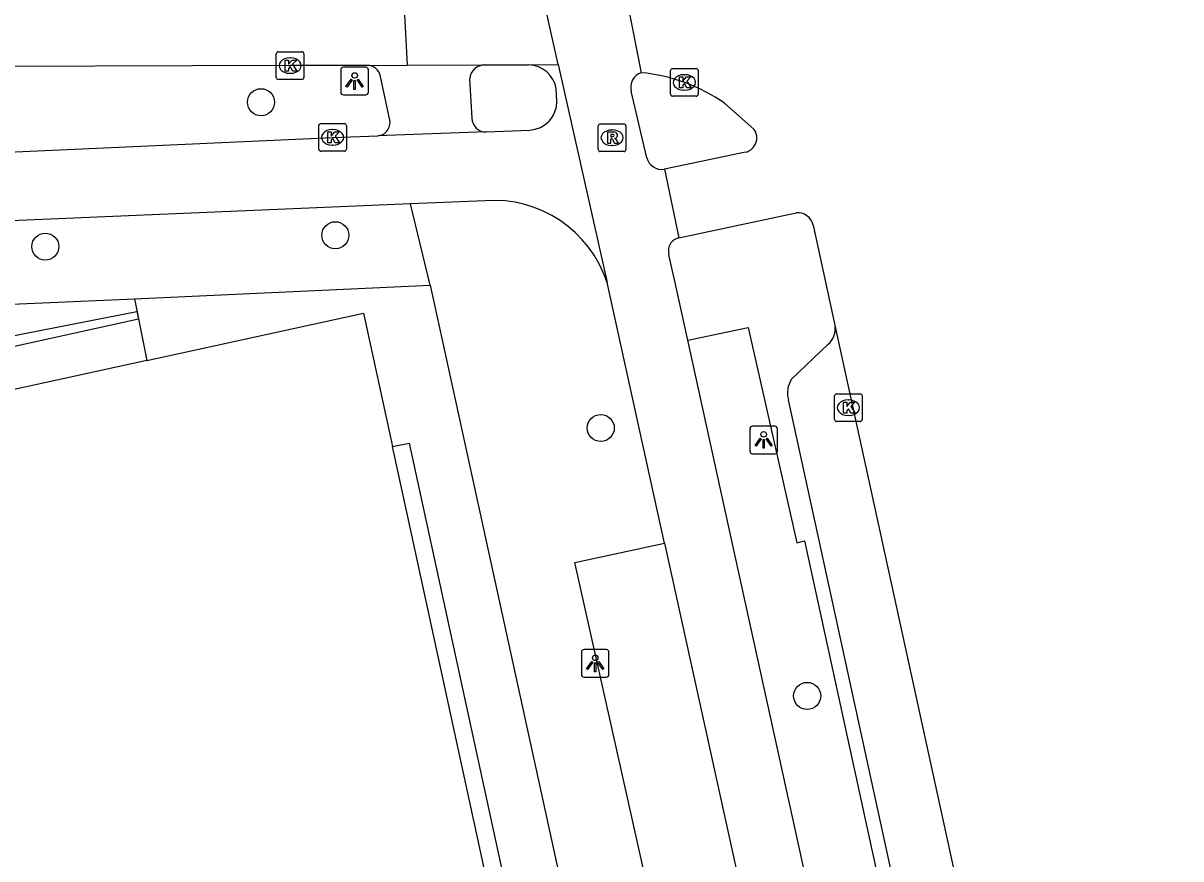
# Model space of a CAD drawing. Extents: x 160037 to 160839, y 385326 to 386441.
# Drawn here: x 160774.25 to 160816.1, y 385487.75 to 385517.96 of the extents above; entities that cross this region are included whole.
import ezdxf

# ---------------------------------------------------------------- set-up
doc = ezdxf.new("R2010")
doc.units = 0
for name, color, linetype in [('IMGEO_Boom', 7, 'Continuous'), ('IMGEO_Fietspad_gesloten', 7, 'Continuous'), ('IMGEO_Kolk', 7, 'Continuous'), ('IMGEO_Lichtpunt', 7, 'Continuous'), ('IMGEO_Muur', 7, 'Continuous'), ('IMGEO_Pand', 7, 'Continuous'), ('IMGEO_Rijbaan_lokaal_gesloten', 7, 'Continuous'), ('IMGEO_Rijbaan_lokaal_open', 7, 'Continuous'), ('IMGEO_Rioolput', 7, 'Continuous'), ('IMGEO_Voetpad_open', 7, 'Continuous')]:
    doc.layers.add(name, color=color, linetype=linetype)

msp = doc.modelspace()

# ---------------------------------------------------------------- linework, layer by layer
at = {"layer": 'IMGEO_Boom'}
for centre in [(160782.845, 385515.099), (160785.531, 385510.29), (160775.046, 385509.88), (160795.127, 385503.322), (160802.589, 385493.637)]:
    msp.add_circle(centre, 0.489, dxfattribs=at)
at = {"layer": 'IMGEO_Fietspad_gesloten'}
for points in [[(160793.589, 385516.457), (160795.362, 385508.579)], [(160793.545, 385515.14), (160793.519, 385515.58)], [(160796.789, 385513.087), (160796.232, 385515.5)], [(160769.961, 385513.127), (160785.431, 385513.827), (160787.069, 385513.885)], [(160790.989, 385514.024), (160787.069, 385513.885)], [(160790.989, 385514.024), (160792.56, 385514.094)], [(160788.25, 385511.424), (160761.906, 385510.309)], [(160790.944, 385511.538), (160788.25, 385511.424)], [(160798.27, 385506.498), (160797.802, 385508.624), (160797.594, 385509.582)], [(160797.427, 385499.158), (160795.362, 385508.579)], [(160811.969, 385444.403), (160810.1, 385453.083), (160809.682, 385454.536), (160799.759, 385499.737), (160798.27, 385506.498)], [(160797.427, 385499.158), (160809.626, 385443.74)]]:
    msp.add_lwpolyline(points, dxfattribs=at)
for centre, radius, start, end in [((160792.49, 385515.407), 1.044, 9.5561, 88.3406), ((160796.766, 385515.644), 0.553, 109.0833, 195.1379), ((160792.511, 385515.127), 1.034, 272.6993, 0.7413), ((160797.337, 385513.236), 0.568, 195.246, 278.9659), ((160791.258, 385507.23), 4.32, 18.2005, 94.1743), ((160798.046, 385509.73), 0.476, 101.9347, 198.1343)]:
    msp.add_arc(centre, radius, start, end, dxfattribs=at)
at = {"layer": 'IMGEO_Kolk'}
for p, q in [((160783.397, 385515.997), (160783.397, 385516.849)), ((160783.472, 385516.923), (160784.324, 385516.923)), ((160783.885, 385516.703), (160783.91, 385516.703)), ((160784.398, 385516.849), (160784.398, 385515.997)), ((160797.723, 385516.314), (160798.575, 385516.314)), ((160784.324, 385515.923), (160783.472, 385515.923)), ((160783.908, 385516.143), (160783.883, 385516.143)), ((160797.648, 385515.388), (160797.648, 385516.24)), ((160798.136, 385516.094), (160798.161, 385516.094)), ((160798.649, 385516.24), (160798.649, 385515.388)), ((160798.159, 385515.534), (160798.134, 385515.534)), ((160798.575, 385515.314), (160797.723, 385515.314)), ((160784.934, 385513.402), (160784.934, 385514.254)), ((160785.009, 385514.328), (160785.861, 385514.328)), ((160785.935, 385514.254), (160785.935, 385513.402)), ((160785.422, 385514.108), (160785.447, 385514.108)), ((160785.861, 385513.328), (160785.009, 385513.328)), ((160785.445, 385513.548), (160785.42, 385513.548)), ((160803.653, 385504.555), (160804.505, 385504.555)), ((160803.578, 385503.629), (160803.578, 385504.481)), ((160804.066, 385504.335), (160804.091, 385504.335)), ((160804.579, 385504.481), (160804.579, 385503.629)), ((160804.089, 385503.775), (160804.064, 385503.775)), ((160804.505, 385503.555), (160803.653, 385503.555))]:
    msp.add_line(p, q, dxfattribs=at)
for points in [[(160783.397, 385515.997), (160783.397, 385516.849)], [(160783.472, 385516.923), (160784.324, 385516.923)], [(160784.398, 385516.849), (160784.398, 385515.997)], [(160783.718, 385516.623), (160783.841, 385516.623), (160783.841, 385516.472), (160783.971, 385516.623), (160784.135, 385516.623), (160783.989, 385516.472), (160784.142, 385516.223), (160783.99, 385516.223), (160783.905, 385516.387), (160783.841, 385516.32), (160783.841, 385516.223), (160783.718, 385516.223), (160783.718, 385516.623)], [(160797.723, 385516.314), (160798.575, 385516.314)], [(160784.324, 385515.923), (160783.472, 385515.923)], [(160797.648, 385515.388), (160797.648, 385516.24)], [(160797.969, 385516.014), (160798.092, 385516.014), (160798.092, 385515.863), (160798.222, 385516.014), (160798.386, 385516.014), (160798.24, 385515.863), (160798.393, 385515.614), (160798.241, 385515.614), (160798.156, 385515.778), (160798.092, 385515.711), (160798.092, 385515.614), (160797.969, 385515.614), (160797.969, 385516.014)], [(160798.649, 385516.24), (160798.649, 385515.388)], [(160798.575, 385515.314), (160797.723, 385515.314)], [(160784.934, 385513.402), (160784.934, 385514.254)], [(160785.009, 385514.328), (160785.861, 385514.328)], [(160785.935, 385514.254), (160785.935, 385513.402)], [(160785.255, 385514.028), (160785.378, 385514.028), (160785.378, 385513.877), (160785.508, 385514.028), (160785.672, 385514.028), (160785.526, 385513.877), (160785.679, 385513.628), (160785.527, 385513.628), (160785.442, 385513.792), (160785.378, 385513.725), (160785.378, 385513.628), (160785.255, 385513.628), (160785.255, 385514.028)], [(160785.861, 385513.328), (160785.009, 385513.328)], [(160803.653, 385504.555), (160804.505, 385504.555)], [(160803.578, 385503.629), (160803.578, 385504.481)], [(160803.899, 385504.255), (160804.022, 385504.255), (160804.022, 385504.104), (160804.152, 385504.255), (160804.316, 385504.255), (160804.17, 385504.104), (160804.323, 385503.855), (160804.171, 385503.855), (160804.086, 385504.019), (160804.022, 385503.952), (160804.022, 385503.855), (160803.899, 385503.855), (160803.899, 385504.255)], [(160804.579, 385504.481), (160804.579, 385503.629)], [(160804.505, 385503.555), (160803.653, 385503.555)]]:
    msp.add_lwpolyline(points, dxfattribs=at)
for centre, start, end in [((160783.474, 385516.847), 91.552, 178.448), ((160783.474, 385516.847), 91.552, 178.448), ((160784.322, 385516.847), 1.552, 88.448), ((160784.322, 385516.847), 1.552, 88.448), ((160797.725, 385516.238), 91.552, 178.448), ((160797.725, 385516.238), 91.552, 178.448), ((160798.573, 385516.238), 1.552, 88.448), ((160798.573, 385516.238), 1.552, 88.448), ((160783.474, 385515.999), 181.552, 268.448), ((160783.474, 385515.999), 181.552, 268.448), ((160784.322, 385515.999), 271.552, 358.448), ((160784.322, 385515.999), 271.552, 358.448), ((160797.725, 385515.39), 181.552, 268.448), ((160797.725, 385515.39), 181.552, 268.448), ((160798.573, 385515.39), 271.552, 358.448), ((160798.573, 385515.39), 271.552, 358.448), ((160785.011, 385514.252), 91.552, 178.448), ((160785.011, 385514.252), 91.552, 178.448), ((160785.859, 385514.252), 1.552, 88.448), ((160785.859, 385514.252), 1.552, 88.448), ((160785.011, 385513.404), 181.552, 268.448), ((160785.011, 385513.404), 181.552, 268.448), ((160785.859, 385513.404), 271.552, 358.448), ((160785.859, 385513.404), 271.552, 358.448), ((160803.655, 385504.479), 91.552, 178.448), ((160803.655, 385504.479), 91.552, 178.448), ((160804.503, 385504.479), 1.552, 88.448), ((160804.503, 385504.479), 1.552, 88.448), ((160803.655, 385503.631), 181.552, 268.448), ((160803.655, 385503.631), 181.552, 268.448), ((160804.503, 385503.631), 271.552, 358.448), ((160804.503, 385503.631), 271.552, 358.448)]:
    msp.add_arc(centre, 0.0765, start, end, dxfattribs=at)
for centre, major_axis, ratio, start_param, end_param in [((160783.884, 385516.423), (-0.387, 0.002), 0.722429, 4.712389, 7.853982), ((160783.909, 385516.423), (-0.39, 0.002), 0.717154, 1.570796, 4.712389), ((160798.135, 385515.814), (-0.387, 0.002), 0.722429, 4.712389, 7.853982), ((160798.16, 385515.814), (-0.39, 0.002), 0.717154, 1.570796, 4.712389), ((160785.421, 385513.828), (-0.387, 0.002), 0.722429, 4.712389, 7.853982), ((160785.446, 385513.828), (-0.39, 0.002), 0.717154, 1.570796, 4.712389), ((160804.065, 385504.055), (-0.387, 0.002), 0.722429, 4.712389, 7.853982), ((160804.09, 385504.055), (-0.39, 0.002), 0.717154, 1.570796, 4.712389)]:
    msp.add_ellipse(centre, major_axis=major_axis, ratio=ratio, start_param=start_param, end_param=end_param, dxfattribs=at)
at = {"layer": 'IMGEO_Lichtpunt'}
for p, q in [((160785.73, 385516.268), (160785.73, 385515.461)), ((160785.73, 385516.268), (160785.73, 385515.461)), ((160786.632, 385516.363), (160785.824, 385516.363)), ((160786.632, 385516.363), (160785.824, 385516.363)), ((160786.726, 385515.461), (160786.726, 385516.268)), ((160786.726, 385515.461), (160786.726, 385516.268)), ((160785.824, 385515.367), (160786.632, 385515.367)), ((160785.824, 385515.367), (160786.632, 385515.367)), ((160800.517, 385503.293), (160800.517, 385502.486)), ((160800.517, 385503.293), (160800.517, 385502.486)), ((160801.419, 385503.388), (160800.611, 385503.388)), ((160801.419, 385503.388), (160800.611, 385503.388)), ((160801.513, 385502.486), (160801.513, 385503.293)), ((160801.513, 385502.486), (160801.513, 385503.293)), ((160800.611, 385502.392), (160801.419, 385502.392)), ((160800.611, 385502.392), (160801.419, 385502.392)), ((160794.428, 385495.216), (160794.428, 385494.409)), ((160794.428, 385495.216), (160794.428, 385494.409)), ((160795.33, 385495.311), (160794.522, 385495.311)), ((160795.33, 385495.311), (160794.522, 385495.311)), ((160795.424, 385494.409), (160795.424, 385495.216)), ((160795.424, 385494.409), (160795.424, 385495.216)), ((160794.522, 385494.315), (160795.33, 385494.315)), ((160794.522, 385494.315), (160795.33, 385494.315))]:
    msp.add_line(p, q, dxfattribs=at)
for points in [[(160786.104, 385515.932), (160786.143, 385515.904), (160785.955, 385515.642), (160785.917, 385515.669), (160786.104, 385515.932)], [(160786.206, 385515.884), (160786.253, 385515.884), (160786.253, 385515.562), (160786.206, 385515.562), (160786.206, 385515.884)], [(160786.316, 385515.904), (160786.354, 385515.931), (160786.541, 385515.669), (160786.502, 385515.641), (160786.316, 385515.904)], [(160800.891, 385502.957), (160800.93, 385502.929), (160800.742, 385502.667), (160800.704, 385502.694), (160800.891, 385502.957)], [(160800.993, 385502.909), (160801.04, 385502.909), (160801.04, 385502.587), (160800.993, 385502.587), (160800.993, 385502.909)], [(160801.103, 385502.929), (160801.141, 385502.956), (160801.328, 385502.694), (160801.289, 385502.666), (160801.103, 385502.929)], [(160794.802, 385494.88), (160794.841, 385494.852), (160794.653, 385494.59), (160794.615, 385494.617), (160794.802, 385494.88)], [(160794.904, 385494.832), (160794.951, 385494.832), (160794.951, 385494.51), (160794.904, 385494.51), (160794.904, 385494.832)], [(160795.014, 385494.852), (160795.052, 385494.879), (160795.239, 385494.617), (160795.2, 385494.589), (160795.014, 385494.852)]]:
    msp.add_lwpolyline(points, dxfattribs=at)
for centre in [(160786.229, 385516.066), (160801.016, 385503.091), (160794.927, 385495.014)]:
    msp.add_circle(centre, 0.0994, dxfattribs=at)
for centre, start, end in [((160785.824, 385516.268), 90, 180), ((160785.824, 385516.268), 90, 180), ((160786.632, 385516.268), 0, 90), ((160786.632, 385516.268), 0, 90), ((160785.824, 385515.461), 180, 270), ((160785.824, 385515.461), 180, 270), ((160786.632, 385515.461), 270, 0), ((160786.632, 385515.461), 270, 360), ((160800.611, 385503.293), 90, 180), ((160800.611, 385503.293), 90, 180), ((160801.419, 385503.293), 0, 90), ((160801.419, 385503.293), 0, 90), ((160800.611, 385502.486), 180, 270), ((160800.611, 385502.486), 180, 270), ((160801.419, 385502.486), 270, 0), ((160801.419, 385502.486), 270, 360), ((160794.522, 385495.216), 90, 180), ((160794.522, 385495.216), 90, 180), ((160795.33, 385495.216), 0, 90), ((160795.33, 385495.216), 0, 90), ((160794.522, 385494.409), 180, 270), ((160794.522, 385494.409), 180, 270), ((160795.33, 385494.409), 270, 0), ((160795.33, 385494.409), 270, 360)]:
    msp.add_arc(centre, 0.0946, start, end, dxfattribs=at)
at = {"layer": 'IMGEO_Muur'}
msp.add_lwpolyline([(160771.866, 385507.483), (160772.06, 385507.598), (160772.495, 385506.385), (160778.358, 385507.528), (160778.417, 385507.254), (160772.18, 385505.886)], dxfattribs=at)
at = {"layer": 'IMGEO_Pand'}
for points in [[(160778.72, 385505.758), (160786.547, 385507.479), (160787.599, 385502.653)], [(160778.72, 385505.758), (160772.471, 385504.402)], [(160797.548, 385456.836), (160788.175, 385500), (160787.599, 385502.653)]]:
    msp.add_lwpolyline(points, dxfattribs=at)
at = {"layer": 'IMGEO_Rijbaan_lokaal_gesloten'}
for points in [[(160794.851, 385524.977), (160796.585, 385516.167)], [(160787.834, 385521.922), (160788.126, 385516.437)], [(160793.589, 385516.457), (160792.368, 385521.932)], [(160788.126, 385516.437), (160790.929, 385516.449)], [(160790.929, 385516.449), (160792.52, 385516.45)], [(160792.52, 385516.45), (160793.589, 385516.457)], [(160799.608, 385515.056), (160800.663, 385514.129)], [(160800.361, 385513.288), (160797.426, 385512.675)], [(160797.426, 385512.675), (160797.948, 385510.196)], [(160797.948, 385510.196), (160802.188, 385511.106)], [(160802.808, 385510.658), (160803.603, 385506.978)], [(160803.603, 385506.978), (160816.098, 385449.785)]]:
    msp.add_lwpolyline(points, dxfattribs=at)
for centre, radius, start, end in [((160795.997, 385509.899), 6.295, 54.9998, 84.6419), ((160800.236, 385513.808), 0.534, 283.5246, 36.9693), ((160802.237, 385510.521), 0.587, 13.4573, 94.8404)]:
    msp.add_arc(centre, radius, start, end, dxfattribs=at)
at = {"layer": 'IMGEO_Rijbaan_lokaal_open'}
for points in [[(160786.683, 385516.431), (160783.893, 385516.425), (160769.786, 385516.383)], [(160786.683, 385516.431), (160788.126, 385516.437)]]:
    msp.add_lwpolyline(points, dxfattribs=at)
at = {"layer": 'IMGEO_Rioolput'}
for p, q in [((160795.036, 385513.389), (160795.036, 385514.241)), ((160795.111, 385514.315), (160795.963, 385514.315)), ((160796.037, 385514.241), (160796.037, 385513.389)), ((160795.524, 385514.095), (160795.549, 385514.095)), ((160795.547, 385513.535), (160795.522, 385513.535)), ((160795.963, 385513.315), (160795.111, 385513.315))]:
    msp.add_line(p, q, dxfattribs=at)
for points in [[(160795.036, 385513.389), (160795.036, 385514.241)], [(160795.111, 385514.315), (160795.963, 385514.315)], [(160796.037, 385514.241), (160796.037, 385513.389)], [(160795.625, 385514.013), (160795.373, 385514.015), (160795.373, 385513.615)], [(160795.373, 385513.615), (160795.497, 385513.615), (160795.497, 385513.777), (160795.508, 385513.777)], [(160795.551, 385513.934), (160795.497, 385513.934), (160795.497, 385513.853)], [(160795.497, 385513.853), (160795.549, 385513.853)], [(160795.555, 385513.748), (160795.626, 385513.615), (160795.766, 385513.615), (160795.701, 385513.741)], [(160795.963, 385513.315), (160795.111, 385513.315)]]:
    msp.add_lwpolyline(points, dxfattribs=at)
for centre, radius, start, end in [((160795.113, 385514.239), 0.0765, 91.552, 178.448), ((160795.113, 385514.239), 0.0765, 91.552, 178.448), ((160795.961, 385514.239), 0.0765, 1.552, 88.448), ((160795.961, 385514.239), 0.0765, 1.552, 88.448), ((160795.507, 385513.724), 0.0533, 26.0293, 88.6989), ((160795.533, 385514.042), 0.19, 274.7715, 282.9687), ((160795.557, 385513.838), 0.0964, 77.0061, 93.1865), ((160795.571, 385513.895), 0.0378, 276.6634, 79.6772), ((160795.624, 385513.903), 0.109, 350.3612, 89.416), ((160795.622, 385513.903), 0.112, 277.5842, 350.9817), ((160795.606, 385513.688), 0.108, 29.5134, 73.7905), ((160795.113, 385513.391), 0.0765, 181.552, 268.448), ((160795.113, 385513.391), 0.0765, 181.552, 268.448), ((160795.961, 385513.391), 0.0765, 271.552, 358.448), ((160795.961, 385513.391), 0.0765, 271.552, 358.448)]:
    msp.add_arc(centre, radius, start, end, dxfattribs=at)
for centre, major_axis, ratio, start_param, end_param in [((160795.523, 385513.815), (-0.387, 0.002), 0.722429, 4.712389, 7.853982), ((160795.548, 385513.815), (-0.39, 0.002), 0.717154, 1.570796, 4.712389)]:
    msp.add_ellipse(centre, major_axis=major_axis, ratio=ratio, start_param=start_param, end_param=end_param, dxfattribs=at)
at = {"layer": 'IMGEO_Voetpad_open'}
for points in [[(160787.511, 385514.387), (160787.161, 385516.034)], [(160790.388, 385515.949), (160790.468, 385514.523)], [(160788.962, 385508.484), (160788.25, 385511.424)], [(160778.277, 385507.989), (160788.962, 385508.484)], [(160788.962, 385508.484), (160790.818, 385500), (160800.148, 385457.351)], [(160762.193, 385507.294), (160778.277, 385507.989)], [(160778.277, 385507.989), (160778.72, 385505.758)], [(160798.27, 385506.498), (160800.457, 385506.956), (160801.969, 385500.243), (160802.21, 385499.171), (160802.495, 385499.243), (160806.562, 385480.558), (160806.242, 385480.55), (160807.999, 385472.692), (160808.282, 385472.764), (160809.59, 385466.7), (160809.307, 385466.647), (160812.076, 385453.95), (160812.363, 385453.998), (160812.818, 385451.944)], [(160802.016, 385505.08), (160803.353, 385506.357)], [(160813.315, 385452.053), (160801.912, 385504.345)], [(160787.599, 385502.653), (160788.196, 385502.773), (160788.799, 385500), (160798.155, 385456.956)], [(160806.508, 385443.099), (160803.667, 385456.119), (160795.865, 385490.976), (160794.188, 385498.465), (160797.427, 385499.158)]]:
    msp.add_lwpolyline(points, dxfattribs=at)
for centre, radius, start, end in [((160786.678, 385515.939), 0.492, 11.1745, 89.4032), ((160790.939, 385515.896), 0.553, 90.9968, 174.4923), ((160787.029, 385514.366), 0.483, 274.784, 2.4895), ((160790.975, 385514.531), 0.507, 180.9026, 271.5686), ((160802.885, 385506.906), 0.722, 310.454, 5.6889), ((160802.84, 385504.589), 0.959, 149.176, 194.7166)]:
    msp.add_arc(centre, radius, start, end, dxfattribs=at)

doc.saveas('drawing.dxf')
